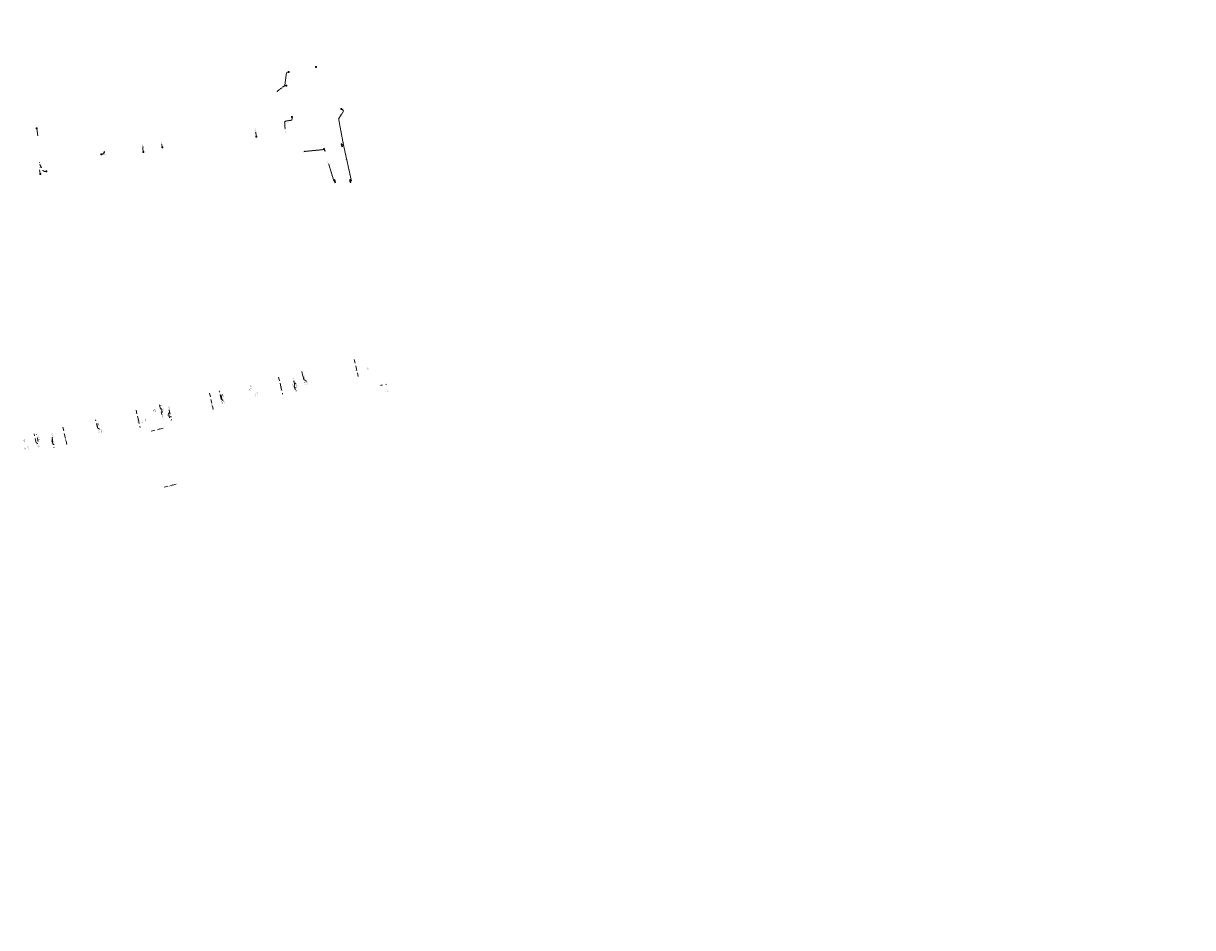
# Model space of a CAD drawing. Header units: inches. Extents: x 0 to 191500, y 0 to 342750.
# Tile 504 of 547: x 188348 to 189129, y 336120 to 336724. Entities that reach past the tile are written whole.
import ezdxf
from ezdxf.enums import TextEntityAlignment as Align

# ---------------------------------------------------------------- set-up
doc = ezdxf.new("R2010")
doc.units = ezdxf.units.IN
doc.header["$MEASUREMENT"] = 0
for name, pattern in [('RI-HWA_HUISAANSLUITING', [4.8, 3, -1.8]), ('RI-HWA_KOLKAANSLUITING', [4.3, 2.5, -1.8]), ('RI-VWA_HUISAANSLUITING', [6.1, 2.5, -1.8, 0, -1.8])]:
    doc.linetypes.add(name, pattern=pattern)
doc.layers.get('0').update_dxf_attribs({"lineweight": 20})
for name, color, linetype, lineweight in [('ECW', 150, 'Continuous', 20), ('N-WE-RI-HWA-MAATVOERING-T25', 151, 'Continuous', 20), ('N-WE-RI-HWA_HUISAANSLUITING', 150, 'RI-HWA_HUISAANSLUITING', 20), ('N-WE-RI-HWA_KOLK-S', 150, 'Continuous', 20), ('N-WE-RI-HWA_KOLKAANSLUITING', 150, 'RI-HWA_KOLKAANSLUITING', 20), ('N-WE-RI-HWA_KOLKAANSLUITING_PVC-G', 150, 'RI-HWA_KOLKAANSLUITING', 20), ('N-WE-RI-INLAAT', 7, 'Continuous', 20), ('N-WE-RI-VWA-MAATVOERING-T25', 30, 'Continuous', 20), ('N-WE-RI-VWA_HUISAANSLUITING', 20, 'RI-VWA_HUISAANSLUITING', 20)]:
    doc.layers.add(name, color=color, linetype=linetype, lineweight=lineweight)
doc.styles.add('1', font='TXT')
doc.styles.add('NLCS_200_18', font='txt', dxfattribs={"height": 0.36})
picture_1 = doc.add_image_def('image1.ecw', size_in_pixel=(220000, 285000))

# ---------------------------------------------------------------- blocks, each defined once
blk = doc.blocks.new('A$C2C270354')
h = blk.add_hatch(color=256)
h.dxf.hatch_style = 1
edge = h.paths.add_edge_path()
edge.add_arc((0, 0), 0.1, 0, 360)
blk.add_circle((0, 0), 0.1)

msp = doc.modelspace()

# ---------------------------------------------------------------- linework, layer by layer
at = {"layer": 'N-WE-RI-HWA_HUISAANSLUITING'}
for p, q in [((188534.10507, 336491.20744), (188535.33096, 336485.94809)), ((188529.72268, 336483.35727), (188528.86376, 336481.97619)), ((188528.86376, 336481.97619), (188529.77167, 336478.08107)), ((188536.83207, 336485.01452), (188535.33096, 336485.94809)), ((188480.17056, 336472.77818), (188478.87554, 336478.3341)), ((188481.30522, 336472.07252), (188480.17056, 336472.77818)), ((188439.14067, 336469.07238), (188440.65012, 336462.59645)), ((188397.697, 336453.70577), (188396.43541, 336459.1183)), ((188445.32488, 336463.68578), (188445.06347, 336463.26545)), ((188445.06347, 336463.26545), (188446.15312, 336458.59059)), ((188356.79648, 336443.71814), (188355.43447, 336449.56147)), ((188398.99853, 336452.89632), (188397.697, 336453.70577)), ((188357.57706, 336443.23268), (188356.79648, 336443.71814)), ((188367.36469, 336445.51406), (188368.53377, 336440.49845))]:
    msp.add_line(p, q, dxfattribs=at)
at = {"layer": 'N-WE-RI-HWA_KOLK-S'}
for p, q in [((188524.84852, 336691.62997), (188524.84703, 336690.93352)), ((188524.84703, 336690.93352), (188525.54497, 336691.62848)), ((188524.84703, 336690.93352), (188525.54348, 336690.93203)), ((188524.84852, 336691.62997), (188525.54348, 336690.93203)), ((188525.54497, 336691.62848), (188524.84852, 336691.62997)), ((188525.54348, 336690.93203), (188525.54497, 336691.62848)), ((188543.18852, 336694.92697), (188543.18703, 336694.23052)), ((188543.18703, 336694.23052), (188543.88497, 336694.92548)), ((188543.18703, 336694.23052), (188543.88348, 336694.22903)), ((188543.18852, 336694.92697), (188543.88348, 336694.22903)), ((188543.88497, 336694.92548), (188543.18852, 336694.92697)), ((188543.88348, 336694.22903), (188543.88497, 336694.92548)), ((188523.31652, 336682.51097), (188523.31503, 336681.81452)), ((188523.31503, 336681.81452), (188524.01297, 336682.50948)), ((188523.31503, 336681.81452), (188524.01148, 336681.81303)), ((188523.31652, 336682.51097), (188524.01148, 336681.81303)), ((188524.01297, 336682.50948), (188523.31652, 336682.51097)), ((188524.01148, 336681.81303), (188524.01297, 336682.50948)), ((188527.10952, 336661.56197), (188527.10803, 336660.86552)), ((188527.10803, 336660.86552), (188527.80597, 336661.56048)), ((188527.10803, 336660.86552), (188527.80448, 336660.86403)), ((188527.10952, 336661.56197), (188527.80448, 336660.86403)), ((188527.80597, 336661.56048), (188527.10952, 336661.56197)), ((188527.80448, 336660.86403), (188527.80597, 336661.56048)), ((188560.10152, 336666.97997), (188560.10003, 336666.28352)), ((188560.10003, 336666.28352), (188560.79797, 336666.97848)), ((188560.10003, 336666.28352), (188560.79648, 336666.28203)), ((188560.10152, 336666.97997), (188560.79648, 336666.28203)), ((188560.79797, 336666.97848), (188560.10152, 336666.97997)), ((188560.79648, 336666.28203), (188560.79797, 336666.97848)), ((188356.79578, 336654.02346, 37.9396), (188356.79428, 336653.32701, 37.9396)), ((188356.79428, 336653.32701, 37.9396), (188357.49223, 336654.02197, 37.9396)), ((188356.79428, 336653.32701, 37.9396), (188357.49073, 336653.32552, 37.9396)), ((188356.79578, 336654.02346, 37.9396), (188357.49073, 336653.32552, 37.9396)), ((188357.49223, 336654.02197, 37.9396), (188356.79578, 336654.02346, 37.9396)), ((188357.49073, 336653.32552, 37.9396), (188357.49223, 336654.02197, 37.9396)), ((188503.30018, 336648.46276, 37.82067), (188503.29868, 336647.76631, 37.82067)), ((188503.29868, 336647.76631, 37.82067), (188503.99663, 336648.46127, 37.82067)), ((188503.29868, 336647.76631, 37.82067), (188503.99513, 336647.76482, 37.82067)), ((188503.30018, 336648.46276, 37.82067), (188503.99513, 336647.76482, 37.82067)), ((188503.99663, 336648.46127, 37.82067), (188503.30018, 336648.46276, 37.82067)), ((188503.99513, 336647.76482, 37.82067), (188503.99663, 336648.46127, 37.82067)), ((188399.80002, 336636.63171), (188399.79852, 336635.93526)), ((188399.79852, 336635.93526), (188400.49647, 336636.63022)), ((188399.80002, 336636.63171), (188400.49498, 336635.93376)), ((188400.49647, 336636.63022), (188399.80002, 336636.63171)), ((188400.49498, 336635.93376), (188400.49647, 336636.63022)), ((188427.89756, 336638.25544), (188427.89607, 336637.55898)), ((188427.89607, 336637.55898), (188428.59402, 336638.25394)), ((188427.89607, 336637.55898), (188428.59252, 336637.55749)), ((188427.89756, 336638.25544), (188428.59252, 336637.55749)), ((188428.59402, 336638.25394), (188427.89756, 336638.25544)), ((188428.59252, 336637.55749), (188428.59402, 336638.25394)), ((188440.58994, 336641.33473), (188440.58844, 336640.63827)), ((188440.58844, 336640.63827), (188441.28639, 336641.33323)), ((188440.58844, 336640.63827), (188441.28489, 336640.63678)), ((188440.58994, 336641.33473), (188441.28489, 336640.63678)), ((188441.28639, 336641.33323), (188440.58994, 336641.33473)), ((188441.28489, 336640.63678), (188441.28639, 336641.33323)), ((188399.79852, 336635.93526), (188400.49498, 336635.93376)), ((188359.15522, 336623.62757, 37.9396), (188359.15372, 336622.93111, 37.9396)), ((188359.15372, 336622.93111, 37.9396), (188359.85167, 336623.62607, 37.9396)), ((188359.15372, 336622.93111, 37.9396), (188359.85017, 336622.92962, 37.9396)), ((188359.15522, 336623.62757, 37.9396), (188359.85017, 336622.92962, 37.9396)), ((188359.85167, 336623.62607, 37.9396), (188359.15522, 336623.62757, 37.9396)), ((188359.85017, 336622.92962, 37.9396), (188359.85167, 336623.62607, 37.9396)), ((188363.07325, 336625.39994), (188363.07175, 336624.70348)), ((188363.07175, 336624.70348), (188363.7697, 336625.39844)), ((188363.07175, 336624.70348), (188363.7682, 336624.70199)), ((188363.07325, 336625.39994), (188363.7682, 336624.70199)), ((188363.7697, 336625.39844), (188363.07325, 336625.39994)), ((188363.7682, 336624.70199), (188363.7697, 336625.39844))]:
    msp.add_line(p, q, dxfattribs=at)
at = {"layer": 'N-WE-RI-HWA_KOLK-S', "flags": 128}
for points in [[(188549.7429, 336638.53412), (188549.32067, 336638.37848), (188548.62894, 336640.25505), (188549.05117, 336640.41069)], [(188561.16657, 336641.49369), (188560.72794, 336641.39317), (188560.2812, 336643.34264), (188560.71983, 336643.44316)], [(188556.62027, 336617.52118), (188556.18796, 336617.39623), (188555.63263, 336619.31759), (188556.06493, 336619.44254)], [(188566.78274, 336617.56042), (188566.3446, 336617.45778), (188565.88845, 336619.40507), (188566.32659, 336619.50771)]]:
    msp.add_lwpolyline(points, close=True, dxfattribs=at)
at = {"layer": 'N-WE-RI-HWA_KOLKAANSLUITING'}
for p, q in [((188569.06787, 336499.35685), (188570.57736, 336492.88081)), ((188571.7465, 336487.8649), (188570.57736, 336492.88081)), ((188518.57146, 336487.58674), (188520.08117, 336481.10976)), ((188520.08117, 336481.10976), (188521.25009, 336476.09479)), ((188472.44784, 336476.83588), (188475.12647, 336465.34393)), ((188424.97053, 336458.94127), (188423.46097, 336465.41763)), ((188424.97053, 336458.94127), (188426.1396, 336453.92568)), ((188376.08104, 336447.54573), (188374.57149, 336454.02208)), ((188433.51893, 336451.53876), (188438.96838, 336452.80894)), ((188438.96838, 336452.80894), (188442.08921, 336453.53636)), ((188377.25012, 336442.53013), (188376.08104, 336447.54573)), ((188442.23582, 336414.14123), (188447.68527, 336415.41141)), ((188447.68527, 336415.41141), (188450.80609, 336416.13882))]:
    msp.add_line(p, q, dxfattribs=at)
at = {"layer": 'N-WE-RI-HWA_KOLKAANSLUITING_PVC-G', "ltscale": 0.1, "flags": 128}
for points in [[(188525.196, 336691.281), (188524.33965, 336691.12359), (188523.78203, 336690.53755), (188522.69097, 336682.32633), (188517.71813, 336678.43598)], [(188523.62589, 336682.14929), (188522.69097, 336682.32633)], [(188527.46942, 336660.98538), (188527.6686, 336659.70073), (188527.2511, 336659.13003), (188523.04802, 336658.47839), (188522.58782, 336657.90294), (188522.90015, 336653.34143)], [(188560.65751, 336666.48326), (188561.66901, 336665.76926), (188561.81145, 336665.05758), (188558.6421, 336660.01448), (188561.90291, 336642.44922)], [(188357.17556, 336653.49055), (188357.57597, 336650.54737), (188357.84603, 336648.76641)], [(188548.89295, 336639.54225), (188535.6869, 336638.24405)], [(188560.90656, 336642.646), (188561.30148, 336642.71297), (188561.90291, 336642.44922), (188563.68107, 336634.4483)], [(188555.90091, 336618.38939), (188555.53659, 336618.28409), (188552.12129, 336629.53349)], [(188566.55467, 336618.53406), (188567.13541, 336618.68249), (188563.68107, 336634.4483)]]:
    msp.add_lwpolyline(points, dxfattribs=at)
at = {"layer": 'N-WE-RI-HWA_KOLKAANSLUITING_PVC-G', "flags": 128}
for points, elevation in [([(188503.30542, 336650.96853), (188503.52067, 336648.77082), (188503.57996, 336648.42136)], 37.70778), ([(188402.28277, 336637.99933), (188401.14314, 336636.42616), (188400.33163, 336636.31398)], 37.83219), ([(188440.558, 336642.67953), (188440.88528, 336641.29304)], 37.42441), ([(188359.47039, 336623.46254), (188358.87072, 336626.17693), (188359.83481, 336628.55504)], 37.9396)]:
    msp.add_lwpolyline(points, dxfattribs=dict(at, elevation=elevation))
for points in [[(188428.22237, 336638.09184), (188427.86821, 336640.54634), (188428.00828, 336641.18313)], [(188363.2879, 336624.96844), (188362.31018, 336624.79111), (188361.16895, 336625.6002), (188358.80821, 336630.82876)]]:
    msp.add_lwpolyline(points, dxfattribs=at)
at = {"layer": 'N-WE-RI-VWA_HUISAANSLUITING'}
for p, q in [((188535.40096, 336486.22212), (188534.23207, 336491.23704)), ((188528.77847, 336484.67854), (188530.28816, 336478.20146)), ((188587.66906, 336482.24469), (188586.49121, 336481.96196)), ((188480.57085, 336473.44129), (188479.40182, 336478.45677)), ((188440.93333, 336464.20241), (188439.76434, 336469.21775)), ((188445.60803, 336465.29201), (188447.11762, 336458.8154)), ((188397.69249, 336454.12323), (188396.52339, 336459.1388)), ((188357.95768, 336444.86124), (188356.78851, 336449.87708)), ((188367.59922, 336447.10861), (188367.37516, 336446.74834)), ((188367.37516, 336446.74833), (188368.81661, 336440.56438))]:
    msp.add_line(p, q, dxfattribs=at)

# ---------------------------------------------------------------- block references
at = {"layer": 'N-WE-RI-INLAAT', "rotation": 0.06357443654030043}
for p in [(188517.72297, 336678.46979), (188522.91662, 336653.35567, 37.55388), (188357.85087, 336648.80023), (188503.3269, 336650.9969, 37.70778), (188402.29468, 336638.02314, 37.83219), (188428.02018, 336641.20694), (188440.5748, 336642.69755, 37.42441), (188535.69881, 336638.26786), (188358.76291, 336630.88919), (188552.1332, 336629.5573), (188563.69298, 336634.47211), (188570.57736, 336492.88081), (188520.08117, 336481.10976), (188528.77847, 336484.67854), (188529.72268, 336483.35727), (188535.40096, 336486.22212), (188536.83207, 336485.01452), (188587.66906, 336482.24469), (188480.57085, 336473.44129), (188445.60803, 336465.29201), (188473.95749, 336470.35913), (188481.30522, 336472.07252), (188424.97053, 336458.94127), (188440.65012, 336462.59645), (188440.93333, 336464.20241), (188445.32488, 336463.68578), (188397.69249, 336454.12323), (188398.99853, 336452.89632), (188438.96838, 336452.80894), (188357.57706, 336443.23268), (188357.95768, 336444.86124), (188367.36469, 336445.51406), (188367.59922, 336447.10861), (188376.08104, 336447.54573), (188447.68527, 336415.41141)]:
    msp.add_blockref('A$C2C270354', p, dxfattribs=at)

# ---------------------------------------------------------------- texts
at = {"layer": 'N-WE-RI-HWA-MAATVOERING-T25', "style": '1'}
for s, rotation, width, p in [('7.85', 103.2, 0.814211, (188570.72551, 336491.81678)), ('0.00', 103.2, 0.814211, (188578.56404, 336493.16819)), ('59.70', 103.2, 0.829242, (188520.27057, 336479.92442)), ('50.95', 103.2, 0.829242, (188528.5596, 336481.81639)), ('49.80', 103.2, 0.836758, (188530.90215, 336482.35695)), ('43.75', 103.2, 0.844274, (188536.39813, 336483.43807)), ('42.50', 103.2, 0.844274, (188537.8397, 336483.70835)), ('5.18', 13.1, 0.729658, (188590.2768, 336482.35695)), ('0.00', 103.2, 0.814211, (188503.24203, 336475.69002)), ('77.16', 103.2, 0.7616, (188504.6836, 336476.23058)), ('0.00', 13.2, 0.814211, (188590.99758, 336477.76217)), ('29.90', 103.2, 0.821726, (188474.32054, 336469.20328)), ('23.30', 103.2, 0.836758, (188481.0779, 336470.64477)), ('22.45', 103.2, 0.844274, (188482.33927, 336470.82496)), ('3.30', 103.2, 0.814211, (188425.21708, 336457.4911)), ('0.00', 103.2, 0.814211, (188427.82318, 336458.08335)), ('76.90', 103.2, 0.821726, (188430.14747, 336458.91766)), ('64.10', 103.2, 0.769116, (188441.34464, 336461.45522)), ('59.65', 103.2, 0.821726, (188445.12876, 336462.26606)), ('59.30', 103.2, 0.829242, (188446.30004, 336462.53634)), ('31.05', 103.2, 0.769116, (188398.90844, 336451.18454)), ('30.00', 103.2, 0.836758, (188400.5302, 336451.63501)), ('73.15', 103.2, 0.769116, (188357.7336, 336441.72471)), ('72.50', 103.2, 0.836758, (188358.90488, 336441.8148)), ('62.45', 103.2, 0.836758, (188367.4642, 336443.88696)), ('53.50', 103.2, 0.836758, (188376.47401, 336445.95911)), ('0.00', 103.2, 0.814211, (188349.65621, 336439.76176)), ('80.80', 103.2, 0.836758, (188351.60693, 336440.10302)), ('49.05', 193.1, 0.836758, (188446.1791, 336415.05632))]:
    msp.add_text(s, height=0.630252, rotation=rotation, dxfattribs=dict(at, width=width)).set_placement(p, align=Align.CENTER)
at = {"layer": 'N-WE-RI-HWA-MAATVOERING-T25', "linetype": 'Continuous', "lineweight": -3, "char_height": 0.5, "style": 'NLCS_200_18'}
for s, insert, attachment_point, rotation in [('21.45', (188503.11042, 336652.16393, 37.55388), 6, 278.35193197), ('5.20', (188523.0736, 336652.22301, 37.55388), 4, 272.35308287), ('36.25', (188440.50262, 336643.17263, 37.55388), 6, 278.35193197), ('41.80', (188402.41451, 336637.44401, 37.55388), 4, 278.35193197), ('23.70', (188427.91341, 336641.73897, 37.55388), 6, 278.35193197), ('18.70', (188535.25488, 336637.72653, 37.55388), 4, 214.27372176), ('41.80', (188358.72784, 336630.28881, 37.55388), 4, 278.35193197), ('8.45', (188551.67333, 336630.07306, 37.55388), 6, 286.24295464), ('21.05', (188563.69675, 336634.06688, 37.55388), 1, 278.61602311)]:
    msp.add_mtext(s, dxfattribs=dict(at, insert=insert, attachment_point=attachment_point, rotation=rotation))
at = {"layer": 'N-WE-RI-VWA-MAATVOERING-T25', "style": '1'}
for s, width, p in [('49.90', 0.829242, (188536.12784, 336487.67248)), ('85.60', 0.829242, (188500.44899, 336480.82536)), ('56.70', 0.829242, (188528.82989, 336486.05079)), ('20.60', 0.829242, (188481.52839, 336475.32964)), ('0.00', 0.814211, (188499.72821, 336479.20367)), ('0.00', 0.814211, (188435.57081, 336465.11546)), ('65.80', 0.829242, (188436.56944, 336465.59953)), ('61.30', 0.7616, (188441.79513, 336466.14009)), ('56.50', 0.829242, (188445.66935, 336467.04103)), ('39.90', 0.821726, (188398.68017, 336455.93795)), ('70.80', 0.836758, (188367.86844, 336449.02502)), ('90.55', 0.829242, (188349.15493, 336444.91302)), ('80.70', 0.836758, (188358.80967, 336446.70085))]:
    msp.add_text(s, height=0.630252, rotation=103.2, dxfattribs=dict(at, width=width)).set_placement(p, align=Align.CENTER)

# ---------------------------------------------------------------- pictures from other files: only their frames are drawn
at = {"layer": 'ECW'}
image = msp.add_image(picture_1, insert=(180500, 328500), size_in_units=(11000, 14250), dxfattribs=at)
image.dxf.flags = 7

doc.saveas('drawing.dxf')
